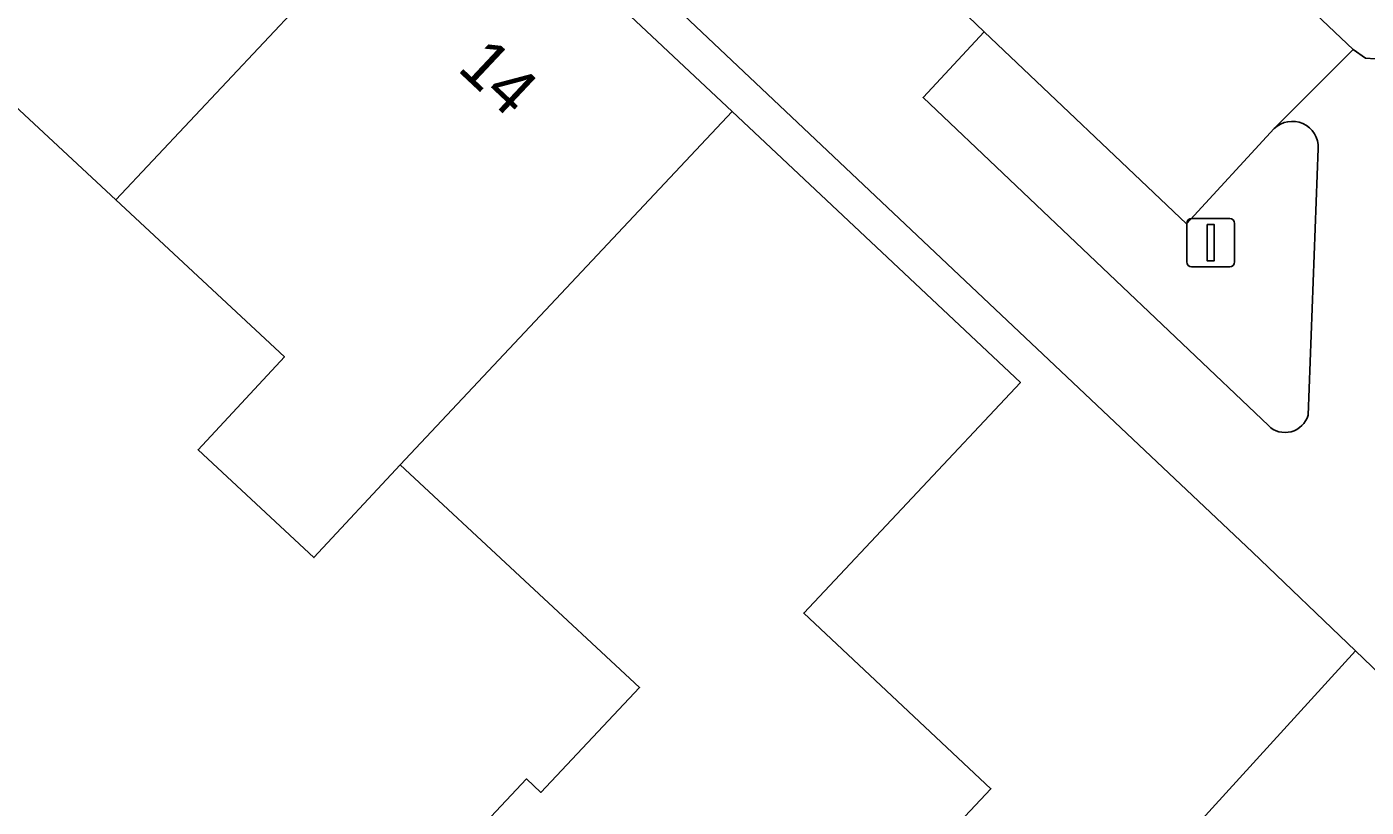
# Model space of a CAD drawing. Extents: x 159039 to 160102, y 381214 to 382524.
# Drawn here: x 159467.3 to 159495.04, y 381555.53 to 381571.7 of the extents above; entities that cross this region are included whole.
import ezdxf

# ---------------------------------------------------------------- set-up
doc = ezdxf.new("R2010")
doc.units = 0
for name, color, linetype in [('IMGEO_Erf', 7, 'Continuous'), ('IMGEO_Groenvoorziening', 7, 'Continuous'), ('IMGEO_Lichtmast', 7, 'Continuous'), ('IMGEO_Pand', 7, 'Continuous'), ('IMGEO_Pand_nummerreeks', 7, 'Continuous'), ('IMGEO_Parkeervlak_open', 7, 'Continuous'), ('IMGEO_Rijbaan_lokaal_open', 7, 'Continuous'), ('IMGEO_Voetpad_open', 7, 'Continuous')]:
    doc.layers.add(name, color=color, linetype=linetype)

msp = doc.modelspace()

# ---------------------------------------------------------------- linework, layer by layer
at = {"layer": 'IMGEO_Erf'}
for points in [[(159464.308, 381586.475), (159470.174, 381580.964), (159476.042, 381575.453), (159481.909, 381569.943), (159487.883, 381564.332), (159483.395, 381559.555), (159487.27, 381555.916), (159471.246, 381538.856), (159474.176, 381536.104), (159478.425, 381540.77), (159479.629, 381542.092), (159494.82, 381558.774), (159492.689, 381560.816), (159451.02, 381600.164)], [(159466.281, 381553.264), (159470.896, 381548.93), (159477.649, 381556.12), (159477.948, 381555.839), (159479.992, 381558.015), (159475.037, 381562.627), (159473.247, 381560.704), (159470.848, 381562.937), (159472.638, 381564.86), (159469.146, 381568.111), (159463.254, 381573.596)]]:
    msp.add_lwpolyline(points, dxfattribs=at)
at = {"layer": 'IMGEO_Groenvoorziening'}
for points in [[(159487.128, 381571.593), (159485.864, 381570.236), (159493.017, 381563.436)], [(159493.135, 381569.588), (159491.324, 381567.616), (159487.128, 381571.593)], [(159493.842, 381563.653), (159494.049, 381569.175)], [(159497.62, 381554.946), (159498.193, 381555.541), (159494.82, 381558.774), (159479.629, 381542.092), (159483.291, 381538.599), (159485.281, 381541.046)]]:
    msp.add_lwpolyline(points, dxfattribs=at)
for centre, radius, start, end in [((159493.51, 381569.199), 0.54, 357.459, 133.9084), ((159493.364, 381563.792), 0.497, 225.7075, 343.766)]:
    msp.add_arc(centre, radius, start, end, dxfattribs=at)
at = {"layer": 'IMGEO_Lichtmast'}
for p, q in [((159491.328, 381566.826), (159491.328, 381567.626)), ((159491.328, 381567.626), (159491.328, 381566.826)), ((159491.428, 381567.726), (159492.218, 381567.726)), ((159492.218, 381567.726), (159491.428, 381567.726)), ((159492.318, 381567.626), (159492.318, 381566.826)), ((159492.318, 381566.826), (159492.318, 381567.626)), ((159492.218, 381566.726), (159491.428, 381566.726)), ((159491.428, 381566.726), (159492.218, 381566.726))]:
    msp.add_line(p, q, dxfattribs=at)
msp.add_lwpolyline([(159491.748, 381567.601), (159491.898, 381567.601), (159491.898, 381566.851), (159491.748, 381566.851), (159491.748, 381567.601)], dxfattribs=at)
for centre, start, end in [((159491.428, 381567.626), 90, 180), ((159491.428, 381567.626), 90, 180), ((159492.218, 381567.626), 0, 90), ((159492.218, 381567.626), 360, 90), ((159491.428, 381566.826), 180, 270), ((159491.428, 381566.826), 180, 270), ((159492.218, 381566.826), 270, 0), ((159492.218, 381566.826), 270, 0)]:
    msp.add_arc(centre, 0.1, start, end, dxfattribs=at)
at = {"layer": 'IMGEO_Pand'}
for points in [[(159463.254, 381573.596), (159469.146, 381568.111), (159476.042, 381575.453), (159470.174, 381580.964)], [(159481.909, 381569.943), (159476.042, 381575.453), (159469.146, 381568.111), (159472.638, 381564.86), (159470.848, 381562.937), (159473.247, 381560.704), (159475.037, 381562.627)], [(159481.909, 381569.943), (159475.037, 381562.627), (159479.992, 381558.015), (159477.948, 381555.839), (159477.649, 381556.12), (159470.896, 381548.93), (159466.281, 381553.264), (159461.398, 381548.106), (159471.246, 381538.856), (159487.27, 381555.916), (159483.395, 381559.555), (159487.883, 381564.332)]]:
    msp.add_lwpolyline(points, close=True, dxfattribs=at)
at = {"layer": 'IMGEO_Parkeervlak_open'}
msp.add_lwpolyline([(159449.954, 381613.64), (159445.932, 381610.544), (159451.892, 381604.781), (159455.077, 381601.853), (159460.937, 381596.304), (159463.335, 381593.97), (159470.365, 381587.393), (159472.348, 381585.469), (159477.508, 381580.654), (159480.116, 381578.165), (159485.161, 381573.483), (159487.128, 381571.593), (159491.324, 381567.616), (159493.135, 381569.588), (159494.772, 381571.228)], close=True, dxfattribs=at)
at = {"layer": 'IMGEO_Rijbaan_lokaal_open'}
msp.add_lwpolyline([(159470.878, 381618.921), (159471.051, 381619.17), (159471.031, 381619.289), (159469.771, 381620.37), (159466.819, 381620.932), (159462.913, 381617.737), (159459.65, 381621.646), (159449.954, 381613.64), (159494.772, 381571.228), (159495.029, 381571.05), (159495.633, 381571.007), (159495.613, 381571.1), (159495.966, 381571.488), (159508.078, 381584.07), (159507.186, 381584.893), (159499.93, 381591.595), (159503.388, 381595.349), (159504.581, 381596.632), (159504.989, 381597.071), (159500.603, 381601.17), (159500.192, 381600.732), (159498.962, 381599.421), (159498.628, 381599.735), (159495.227, 381596.053)], close=True, dxfattribs=at)
at = {"layer": 'IMGEO_Voetpad_open'}
for points in [[(159451.02, 381600.164), (159492.689, 381560.816), (159494.82, 381558.774), (159498.193, 381555.541), (159499.649, 381557.039), (159495.54, 381561.026), (159495.457, 381561.107)], [(159485.864, 381570.236), (159487.128, 381571.593), (159485.161, 381573.483), (159483.862, 381572.11), (159478.824, 381576.782), (159480.116, 381578.165), (159477.508, 381580.654), (159476.203, 381579.306), (159471.046, 381584.103), (159472.348, 381585.469), (159470.365, 381587.393), (159469.037, 381586.026), (159462.071, 381592.617)], [(159495.268, 381561.823), (159495.342, 381563.919), (159495.633, 381571.007), (159495.029, 381571.05), (159494.772, 381571.228), (159493.135, 381569.588)], [(159493.017, 381563.436), (159485.864, 381570.236)], [(159494.049, 381569.175), (159493.842, 381563.653)]]:
    msp.add_lwpolyline(points, dxfattribs=at)
for centre, radius, start, end in [((159493.51, 381569.199), 0.54, 357.459, 133.9084), ((159493.364, 381563.792), 0.497, 225.7075, 343.766)]:
    msp.add_arc(centre, radius, start, end, dxfattribs=at)

# ---------------------------------------------------------------- texts
at = {"layer": 'IMGEO_Pand_nummerreeks'}
msp.add_text('14', height=1, rotation=316.7971, dxfattribs=at).set_placement((159476.194, 381570.81))

doc.saveas('drawing.dxf')
